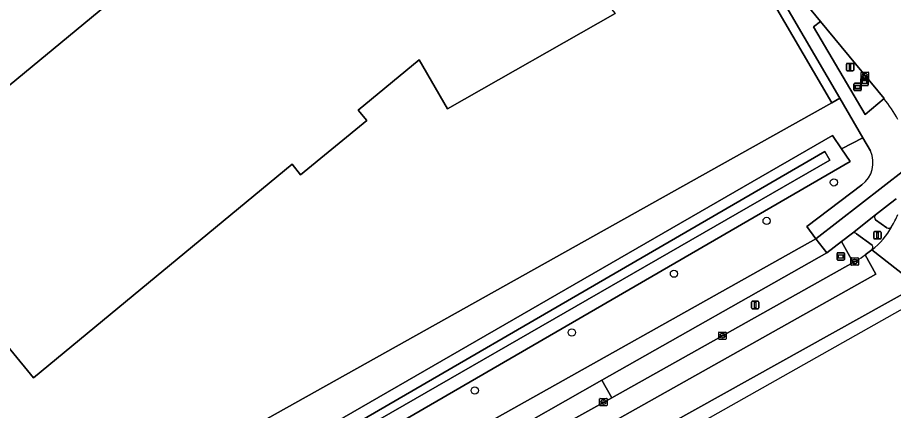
# Model space of a CAD drawing. Extents: x 156141 to 158132, y 385651 to 388333.
# Drawn here: x 157208.1 to 157326.3, y 386196.1 to 386249.2 of the extents above; entities that cross this region are included whole.
import ezdxf

# ---------------------------------------------------------------- set-up
doc = ezdxf.new("R2010")
doc.units = 0
for name, color, linetype in [('IMGEO_Berm_groen', 7, 'Continuous'), ('IMGEO_Berm_open', 7, 'Continuous'), ('IMGEO_Boom', 7, 'Continuous'), ('IMGEO_Erf', 7, 'Continuous'), ('IMGEO_Fietspad_gesloten', 7, 'Continuous'), ('IMGEO_Fietspad_open', 7, 'Continuous'), ('IMGEO_Groenvoorziening', 7, 'Continuous'), ('IMGEO_Hek', 7, 'Continuous'), ('IMGEO_Informatiebord', 7, 'Continuous'), ('IMGEO_Kolk', 7, 'Continuous'), ('IMGEO_Lichtmast', 7, 'Continuous'), ('IMGEO_Oever', 7, 'Continuous'), ('IMGEO_Pand', 7, 'Continuous'), ('IMGEO_Rijbaan_lokaal_gesloten', 7, 'Continuous'), ('IMGEO_Rijbaan_regionaal_gesloten', 7, 'Continuous'), ('IMGEO_Verkeerseiland_gesloten', 7, 'Continuous'), ('IMGEO_Verkeerseiland_groen', 7, 'Continuous'), ('IMGEO_Verkeerseiland_open', 7, 'Continuous'), ('IMGEO_Verkeersregelinstallatiepaal', 7, 'Continuous'), ('IMGEO_Voetpad_open', 7, 'Continuous'), ('IMGEO_Waterloop', 7, 'Continuous')]:
    doc.layers.add(name, color=color, linetype=linetype)

msp = doc.modelspace()

# ---------------------------------------------------------------- linework, layer by layer
at = {"layer": 'IMGEO_Berm_groen'}
msp.add_lwpolyline([(157230.38, 386165.68), (157245.69, 386174.26), (157277.35, 386191.79), (157288.3, 386197.85), (157286.94, 386200.22), (157277.15, 386194.68), (157192.69, 386147.4), (157144.36, 386120.11)], dxfattribs=at)
at = {"layer": 'IMGEO_Berm_open'}
msp.add_lwpolyline([(157320.89, 386216.13), (157319.32, 386218.94), (157317.31, 386217.41), (157286.94, 386200.22), (157288.3, 386197.85)], close=True, dxfattribs=at)
at = {"layer": 'IMGEO_Boom'}
for centre in [(157318.28, 386226.92), (157309.2, 386221.72), (157296.69, 386214.6), (157282.9, 386206.66), (157269.8, 386198.85)]:
    msp.add_circle(centre, 0.489, dxfattribs=at)
at = {"layer": 'IMGEO_Erf'}
for points in [[(157213.67, 386179.31), (157318.01, 386237.67), (157310.24, 386250.89), (157308.88, 386253.01), (157305.74, 386257.03), (157297.07, 386267.54), (157250.02, 386324.6), (157249.12, 386323.86), (157233.39, 386310.9), (157232.67, 386310.32), (157226.76, 386305.45), (157227.02, 386305.12), (157227.31, 386305.36), (157228.12, 386304.37), (157229.36, 386302.86), (157226.96, 386300.89), (157224.91, 386303.4), (157225.39, 386303.8), (157225.13, 386304.11), (157163.29, 386253.19), (157161.44, 386255.41), (157161.9, 386255.78), (157223.54, 386305.98)], [(157252.02, 386284.32), (157252.12, 386284.2), (157257.02, 386288.24), (157288.5, 386250), (157288.75, 386249.7), (157266.1, 386236.82), (157262.28, 386243.44), (157254.08, 386236.66), (157255.23, 386235.26), (157246.3, 386227.92), (157245.15, 386229.36), (157210.23, 386200.57), (157189.57, 386225.68), (157219.12, 386250), (157224.58, 386254.49), (157221.38, 386258.33), (157226.35, 386262.46)]]:
    msp.add_lwpolyline(points, dxfattribs=at)
at = {"layer": 'IMGEO_Fietspad_gesloten'}
msp.add_lwpolyline([(157192.69, 386147.4), (157277.15, 386194.68), (157286.94, 386200.22), (157317.31, 386217.41), (157315.85, 386219.29), (157172.33, 386138.9), (157144.44, 386123.38)], dxfattribs=at)
at = {"layer": 'IMGEO_Fietspad_open'}
for points in [[(157327.91, 386228.65), (157315.85, 386219.29), (157317.31, 386217.41), (157319.32, 386218.94), (157320.77, 386220.07), (157323.89, 386222.55), (157325.93, 386224.12)], [(157325.93, 386224.12), (157326.69, 386224.69)], [(157323.89, 386222.55), (157320.77, 386220.07)], [(157325.4, 386220.78), (157323.88, 386221.86)], [(157321.33, 386219.98), (157323.44, 386218.45)]]:
    msp.add_lwpolyline(points, dxfattribs=at)
for centre, radius, start, end in [((157324.3, 386222.2), 0.538, 139.6267, 219.2074), ((157317.76, 386225.31), 9.38, 306.888, 332.4659), ((157325.64, 386221.24), 0.511, 242.6072, 328.652), ((157320.99, 386219.64), 0.486, 45.4694, 117.1302), ((157323.08, 386218.15), 0.465, 310.9702, 40.0572)]:
    msp.add_arc(centre, radius, start, end, dxfattribs=at)
at = {"layer": 'IMGEO_Groenvoorziening'}
for points in [[(157250.61, 386325.49), (157248.93, 386324.1), (157249.12, 386323.86), (157250.02, 386324.6), (157297.07, 386267.54), (157305.74, 386257.03), (157308.88, 386253.01), (157310.24, 386250.89), (157318.01, 386237.67), (157319.09, 386238.26), (157310.85, 386252.42)], [(157318.07, 386233.26), (157319.3, 386231.45), (157322.19, 386232.95), (157319.09, 386238.26), (157318.01, 386237.67), (157213.67, 386179.31), (157185.05, 386163.19), (157189.71, 386159.21), (157218.02, 386175.67), (157225.81, 386180.05)]]:
    msp.add_lwpolyline(points, close=True, dxfattribs=at)
for points in [[(157323.22, 386231.17), (157322.19, 386232.95), (157319.3, 386231.45), (157320.47, 386229.72), (157245.5, 386186.29)], [(157315.85, 386219.29), (157314.61, 386220.97), (157322.06, 386226.6)], [(157144.44, 386123.38), (157172.33, 386138.9), (157315.85, 386219.29)]]:
    msp.add_lwpolyline(points, dxfattribs=at)
msp.add_arc((157319.81, 386229.6), 3.75, 306.8249, 24.7311, dxfattribs=at)
at = {"layer": 'IMGEO_Hek'}
for points in [[(157297.07, 386267.54), (157305.74, 386257.03), (157308.88, 386253.01), (157310.24, 386250.89), (157318.01, 386237.67)], [(157213.67, 386179.31), (157318.01, 386237.67)]]:
    msp.add_lwpolyline(points, dxfattribs=at)
at = {"layer": 'IMGEO_Informatiebord'}
for p, q in [((157321.09, 386240.29), (157321.88, 386240.29)), ((157321.88, 386240.29), (157321.09, 386240.29)), ((157321.92, 386240.07), (157321.92, 386240.87)), ((157321.92, 386240.87), (157321.92, 386240.07)), ((157322.02, 386240.97), (157322.81, 386240.97)), ((157322.81, 386240.97), (157322.02, 386240.97)), ((157322.91, 386240.87), (157322.91, 386240.07)), ((157322.91, 386240.07), (157322.91, 386240.87)), ((157320.99, 386239.4), (157320.99, 386240.19)), ((157320.99, 386240.19), (157320.99, 386239.4)), ((157321.88, 386239.3), (157321.09, 386239.3)), ((157321.09, 386239.3), (157321.88, 386239.3)), ((157321.98, 386240.19), (157321.98, 386239.4)), ((157321.98, 386239.4), (157321.98, 386240.19)), ((157322.81, 386239.97), (157322.02, 386239.97)), ((157322.02, 386239.97), (157322.81, 386239.97)), ((157318.7, 386216.53), (157318.7, 386217.33)), ((157318.7, 386217.33), (157318.7, 386216.53)), ((157318.8, 386217.43), (157319.59, 386217.43)), ((157319.59, 386217.43), (157318.8, 386217.43)), ((157319.69, 386217.33), (157319.69, 386216.53)), ((157319.69, 386216.53), (157319.69, 386217.33)), ((157319.59, 386216.43), (157318.8, 386216.43)), ((157318.8, 386216.43), (157319.59, 386216.43))]:
    msp.add_line(p, q, dxfattribs=at)
for points in [[(157322.02, 386240.71), (157322.81, 386240.71), (157322.81, 386240.24), (157322.02, 386240.24), (157322.02, 386240.71)], [(157322.08, 386240.64), (157322.08, 386240.31), (157322.74, 386240.31), (157322.74, 386240.64), (157322.08, 386240.64)], [(157321.09, 386240.03), (157321.88, 386240.03), (157321.88, 386239.56), (157321.09, 386239.56), (157321.09, 386240.03)], [(157321.16, 386239.96), (157321.16, 386239.63), (157321.82, 386239.63), (157321.82, 386239.96), (157321.16, 386239.96)], [(157318.8, 386217.16), (157319.59, 386217.16), (157319.59, 386216.7), (157318.8, 386216.7), (157318.8, 386217.16)], [(157318.87, 386217.1), (157318.87, 386216.76), (157319.53, 386216.76), (157319.53, 386217.1), (157318.87, 386217.1)]]:
    msp.add_lwpolyline(points, dxfattribs=at)
for centre, start, end in [((157321.09, 386240.19), 90, 180), ((157321.09, 386240.19), 90, 180), ((157321.88, 386240.19), 0, 90), ((157321.88, 386240.19), 360, 90), ((157322.02, 386240.87), 90, 180), ((157322.02, 386240.87), 90, 180), ((157322.81, 386240.87), 0, 90), ((157322.81, 386240.87), 360, 90), ((157321.09, 386239.4), 180, 270), ((157321.09, 386239.4), 180, 270), ((157321.88, 386239.4), 270, 0), ((157321.88, 386239.4), 270, 0), ((157322.02, 386240.07), 180, 270), ((157322.02, 386240.07), 180, 270), ((157322.81, 386240.07), 270, 0), ((157322.81, 386240.07), 270, 0), ((157318.8, 386217.33), 90, 180), ((157318.8, 386217.33), 90, 180), ((157319.59, 386217.33), 0, 90), ((157319.59, 386217.33), 360, 90), ((157318.8, 386216.53), 180, 270), ((157318.8, 386216.53), 180, 270), ((157319.59, 386216.53), 270, 0), ((157319.59, 386216.53), 270, 0)]:
    msp.add_arc(centre, 0.1, start, end, dxfattribs=at)
at = {"layer": 'IMGEO_Kolk'}
for p, q in [((157321.97, 386240.88), (157321.97, 386241.73)), ((157322.04, 386241.81), (157322.89, 386241.81)), ((157322.45, 386241.59), (157322.48, 386241.59)), ((157322.97, 386241.73), (157322.97, 386240.88)), ((157322.89, 386240.81), (157322.04, 386240.81)), ((157322.22, 386241.3), (157322.22, 386241.31)), ((157322.66, 386241.26), (157322.26, 386241.26)), ((157322.27, 386241.35), (157322.66, 386241.35)), ((157322.48, 386241.03), (157322.45, 386241.03)), ((157322.71, 386241.31), (157322.71, 386241.3)), ((157320.58, 386215.81), (157320.58, 386216.67)), ((157320.66, 386216.74), (157321.51, 386216.74)), ((157321.59, 386216.67), (157321.59, 386215.81)), ((157321.51, 386215.74), (157320.66, 386215.74)), ((157320.84, 386216.23), (157320.84, 386216.25)), ((157321.28, 386216.2), (157320.88, 386216.2)), ((157320.89, 386216.28), (157321.28, 386216.28)), ((157321.07, 386216.52), (157321.1, 386216.52)), ((157321.09, 386215.96), (157321.07, 386215.96)), ((157321.33, 386216.25), (157321.33, 386216.23)), ((157302.73, 386205.81), (157302.73, 386206.66)), ((157302.8, 386206.73), (157303.65, 386206.73)), ((157302.98, 386206.23), (157302.98, 386206.24)), ((157303.42, 386206.19), (157303.02, 386206.19)), ((157303.03, 386206.28), (157303.42, 386206.28)), ((157303.21, 386206.51), (157303.24, 386206.51)), ((157303.47, 386206.24), (157303.47, 386206.23)), ((157303.73, 386206.66), (157303.73, 386205.81)), ((157303.65, 386205.73), (157302.8, 386205.73)), ((157303.24, 386205.95), (157303.21, 386205.95)), ((157286.66, 386196.85), (157286.66, 386197.71)), ((157286.73, 386197.78), (157287.59, 386197.78)), ((157287.66, 386197.71), (157287.66, 386196.85)), ((157287.59, 386196.78), (157286.73, 386196.78)), ((157286.92, 386197.27), (157286.92, 386197.29)), ((157286.96, 386197.32), (157287.36, 386197.32)), ((157287.36, 386197.24), (157286.96, 386197.24)), ((157287.15, 386197.56), (157287.17, 386197.56)), ((157287.17, 386197), (157287.15, 386197)), ((157287.4, 386197.29), (157287.4, 386197.27))]:
    msp.add_line(p, q, dxfattribs=at)
for points in [[(157321.97, 386240.88), (157321.97, 386241.73)], [(157322.04, 386241.81), (157322.89, 386241.81)], [(157322.97, 386241.73), (157322.97, 386240.88)], [(157322.89, 386240.81), (157322.04, 386240.81)], [(157320.58, 386215.81), (157320.58, 386216.67)], [(157320.66, 386216.74), (157321.51, 386216.74)], [(157321.59, 386216.67), (157321.59, 386215.81)], [(157321.51, 386215.74), (157320.66, 386215.74)], [(157302.73, 386205.81), (157302.73, 386206.66)], [(157302.8, 386206.73), (157303.65, 386206.73)], [(157303.73, 386206.66), (157303.73, 386205.81)], [(157303.65, 386205.73), (157302.8, 386205.73)], [(157286.66, 386196.85), (157286.66, 386197.71)], [(157286.73, 386197.78), (157287.59, 386197.78)], [(157287.66, 386197.71), (157287.66, 386196.85)], [(157287.59, 386196.78), (157286.73, 386196.78)]]:
    msp.add_lwpolyline(points, dxfattribs=at)
for centre, radius, start, end in [((157322.04, 386241.73), 0.0765, 91.552, 178.448), ((157322.04, 386241.73), 0.0765, 91.552, 178.448), ((157322.89, 386241.73), 0.0765, 1.552, 88.448), ((157322.89, 386241.73), 0.0765, 1.552, 88.448), ((157322.04, 386240.88), 0.0765, 181.552, 268.448), ((157322.04, 386240.88), 0.0765, 181.552, 268.448), ((157322.26, 386241.31), 0.0403, 85.8775, 175.7526), ((157322.26, 386241.3), 0.0366, 178.938, 274.7102), ((157322.67, 386241.31), 0.0386, 1.7309, 96.639), ((157322.67, 386241.31), 0.043, 264.8664, 352.4533), ((157322.89, 386240.88), 0.0765, 271.552, 358.448), ((157322.89, 386240.88), 0.0765, 271.552, 358.448), ((157320.66, 386216.67), 0.0765, 91.552, 178.448), ((157320.66, 386216.67), 0.0765, 91.552, 178.448), ((157321.51, 386216.67), 0.0765, 1.552, 88.448), ((157321.51, 386216.67), 0.0765, 1.552, 88.448), ((157320.66, 386215.82), 0.0765, 181.552, 268.448), ((157320.66, 386215.82), 0.0765, 181.552, 268.448), ((157320.88, 386216.24), 0.0403, 85.8775, 175.7526), ((157320.88, 386216.23), 0.0366, 178.938, 274.7102), ((157321.29, 386216.25), 0.0386, 1.7309, 96.639), ((157321.28, 386216.24), 0.043, 264.8664, 352.4533), ((157321.51, 386215.82), 0.0765, 271.552, 358.448), ((157321.51, 386215.82), 0.0765, 271.552, 358.448), ((157302.8, 386206.66), 0.0765, 91.552, 178.448), ((157302.8, 386206.66), 0.0765, 91.552, 178.448), ((157303.02, 386206.24), 0.0403, 85.8775, 175.7526), ((157303.02, 386206.23), 0.0366, 178.938, 274.7102), ((157303.43, 386206.24), 0.0386, 1.7309, 96.639), ((157303.43, 386206.23), 0.043, 264.8664, 352.4533), ((157303.65, 386206.66), 0.0765, 1.552, 88.448), ((157303.65, 386206.66), 0.0765, 1.552, 88.448), ((157302.8, 386205.81), 0.0765, 181.552, 268.448), ((157302.8, 386205.81), 0.0765, 181.552, 268.448), ((157303.65, 386205.81), 0.0765, 271.552, 358.448), ((157303.65, 386205.81), 0.0765, 271.552, 358.448), ((157286.74, 386197.7), 0.0765, 91.552, 178.448), ((157286.74, 386197.7), 0.0765, 91.552, 178.448), ((157287.58, 386197.7), 0.0765, 1.552, 88.448), ((157287.58, 386197.7), 0.0765, 1.552, 88.448), ((157286.74, 386196.86), 0.0765, 181.552, 268.448), ((157286.74, 386196.86), 0.0765, 181.552, 268.448), ((157286.96, 386197.28), 0.0403, 85.8775, 175.7526), ((157286.96, 386197.27), 0.0366, 178.938, 274.7102), ((157287.36, 386197.28), 0.0386, 1.7309, 96.639), ((157287.36, 386197.28), 0.043, 264.8664, 352.4533), ((157287.58, 386196.86), 0.0765, 271.552, 358.448), ((157287.58, 386196.86), 0.0765, 271.552, 358.448)]:
    msp.add_arc(centre, radius, start, end, dxfattribs=at)
for centre, major_axis, ratio, start_param, end_param in [((157322.45, 386241.31), (-0.387, 0.002), 0.722429, 4.712389, 7.853982), ((157322.48, 386241.31), (-0.39, 0.002), 0.717154, 1.570796, 4.712389), ((157321.07, 386216.24), (-0.387, 0.002), 0.722429, 4.712389, 7.853982), ((157321.1, 386216.24), (-0.39, 0.002), 0.717154, 1.570796, 4.712389), ((157303.21, 386206.23), (-0.387, 0.002), 0.722429, 4.712389, 7.853982), ((157303.24, 386206.23), (-0.39, 0.002), 0.717154, 1.570796, 4.712389), ((157287.15, 386197.28), (-0.387, 0.002), 0.722429, 4.712389, 7.853982), ((157287.17, 386197.28), (-0.39, 0.002), 0.717154, 1.570796, 4.712389)]:
    msp.add_ellipse(centre, major_axis=major_axis, ratio=ratio, start_param=start_param, end_param=end_param, dxfattribs=at)
at = {"layer": 'IMGEO_Lichtmast'}
for p, q in [((157319.96, 386242.07), (157319.96, 386242.87)), ((157319.96, 386242.87), (157319.96, 386242.07)), ((157320.06, 386242.97), (157320.85, 386242.97)), ((157320.85, 386242.97), (157320.06, 386242.97)), ((157320.95, 386242.87), (157320.95, 386242.07)), ((157320.95, 386242.07), (157320.95, 386242.87)), ((157320.85, 386241.97), (157320.06, 386241.97)), ((157320.06, 386241.97), (157320.85, 386241.97)), ((157307.16, 386209.98), (157307.16, 386210.78)), ((157307.16, 386210.78), (157307.16, 386209.98)), ((157307.26, 386210.88), (157308.05, 386210.88)), ((157308.05, 386210.88), (157307.26, 386210.88)), ((157308.15, 386210.78), (157308.15, 386209.98)), ((157308.15, 386209.98), (157308.15, 386210.78)), ((157308.05, 386209.88), (157307.26, 386209.88)), ((157307.26, 386209.88), (157308.05, 386209.88))]:
    msp.add_line(p, q, dxfattribs=at)
for points in [[(157320.38, 386242.84), (157320.53, 386242.84), (157320.53, 386242.09), (157320.38, 386242.09), (157320.38, 386242.84)], [(157307.58, 386210.76), (157307.73, 386210.76), (157307.73, 386210.01), (157307.58, 386210.01), (157307.58, 386210.76)]]:
    msp.add_lwpolyline(points, dxfattribs=at)
for centre, start, end in [((157320.06, 386242.87), 90, 180), ((157320.06, 386242.87), 90, 180), ((157320.85, 386242.87), 0, 90), ((157320.85, 386242.87), 360, 90), ((157320.06, 386242.07), 180, 270), ((157320.06, 386242.07), 180, 270), ((157320.85, 386242.07), 270, 0), ((157320.85, 386242.07), 270, 0), ((157307.26, 386210.78), 90, 180), ((157307.26, 386210.78), 90, 180), ((157308.05, 386210.78), 0, 90), ((157308.05, 386210.78), 360, 90), ((157307.26, 386209.98), 180, 270), ((157307.26, 386209.98), 180, 270), ((157308.05, 386209.98), 270, 0), ((157308.05, 386209.98), 270, 0)]:
    msp.add_arc(centre, 0.1, start, end, dxfattribs=at)
at = {"layer": 'IMGEO_Oever'}
for points in [[(157319.3, 386231.45), (157318.07, 386233.26), (157225.81, 386180.05), (157225.74, 386179.73), (157225.58, 386179.03), (157225.63, 386178.12), (157225.64, 386178.09), (157226.11, 386177.2), (157226.23, 386176.97), (157227.05, 386175.97), (157227.77, 386175.94), (157227.9, 386175.94), (157228.62, 386176.17), (157245.5, 386186.29), (157320.47, 386229.72)], [(157227.52, 386178.01), (157227.1, 386178.93), (157317.07, 386231.1), (157317.72, 386229.91)]]:
    msp.add_lwpolyline(points, close=True, dxfattribs=at)
at = {"layer": 'IMGEO_Pand'}
msp.add_lwpolyline([(157226.35, 386262.46), (157221.38, 386258.33), (157224.58, 386254.49), (157219.12, 386250), (157189.57, 386225.68), (157210.23, 386200.57), (157245.15, 386229.36), (157246.3, 386227.92), (157255.23, 386235.26), (157254.08, 386236.66), (157262.28, 386243.44), (157266.1, 386236.82), (157288.75, 386249.7)], dxfattribs=at)
at = {"layer": 'IMGEO_Rijbaan_lokaal_gesloten'}
msp.add_lwpolyline([(157192.88, 386402.64), (157194.1, 386401.52), (157255.15, 386327.34), (157257.43, 386324.03), (157265.45, 386312.07), (157270.55, 386304.5), (157271.76, 386302.91), (157316.48, 386248.62), (157325.05, 386238.22)], dxfattribs=at)
msp.add_arc((157311.33, 386227.05), 17.68, 28.1947, 39.1572, dxfattribs=at)
at = {"layer": 'IMGEO_Rijbaan_regionaal_gesloten'}
for points in [[(157331.03, 386211.82), (157323.39, 386217.8), (157322.51, 386217.14), (157323.94, 386214.53), (157278.78, 386189.18), (157264.12, 386180.57), (157226.11, 386159.14), (157195.28, 386141.9), (157149.68, 386116.28), (157153.3, 386114.3), (157226.92, 386155.61), (157262.74, 386175.77), (157329.16, 386212.75), (157330.01, 386211.25)], [(157155.69, 386113.01), (157330.01, 386211.25), (157329.16, 386212.75), (157262.74, 386175.77), (157226.92, 386155.61), (157153.3, 386114.3)]]:
    msp.add_lwpolyline(points, close=True, dxfattribs=at)
for points in [[(157323.39, 386217.8), (157331.03, 386211.82)], [(157323.94, 386214.53), (157322.51, 386217.14)], [(157321.37, 386216.4), (157320.89, 386216.13), (157288.3, 386197.85), (157277.35, 386191.79), (157278.78, 386189.18), (157323.94, 386214.53)]]:
    msp.add_lwpolyline(points, dxfattribs=at)
for centre, radius, start, end in [((157314.66, 386227.95), 13.38, 328.5303, 336.3056), ((157317.76, 386225.31), 9.38, 306.888, 332.4659), ((157312.54, 386231.29), 17.31, 300.688, 305.1643)]:
    msp.add_arc(centre, radius, start, end, dxfattribs=at)
at = {"layer": 'IMGEO_Verkeerseiland_gesloten'}
for points in [[(157326.69, 386224.69), (157325.93, 386224.12), (157323.89, 386222.55)], [(157323.88, 386221.86), (157325.4, 386220.78)]]:
    msp.add_lwpolyline(points, dxfattribs=at)
for centre, radius, start, end in [((157324.3, 386222.2), 0.538, 139.6267, 219.2074), ((157314.66, 386227.95), 13.38, 328.5303, 336.3056), ((157325.64, 386221.24), 0.511, 242.6072, 328.652)]:
    msp.add_arc(centre, radius, start, end, dxfattribs=at)
at = {"layer": 'IMGEO_Verkeerseiland_groen'}
msp.add_lwpolyline([(157316.48, 386248.62), (157315.54, 386247.91), (157322.52, 386236.08), (157325.05, 386238.22)], close=True, dxfattribs=at)
at = {"layer": 'IMGEO_Verkeerseiland_open'}
for points in [[(157320.77, 386220.07), (157319.32, 386218.94), (157320.89, 386216.13), (157321.37, 386216.4)], [(157323.44, 386218.45), (157321.33, 386219.98)], [(157322.51, 386217.14), (157323.39, 386217.8)]]:
    msp.add_lwpolyline(points, dxfattribs=at)
for centre, radius, start, end in [((157320.99, 386219.64), 0.486, 45.4694, 117.1302), ((157323.08, 386218.15), 0.465, 310.9702, 40.0572), ((157312.54, 386231.29), 17.31, 300.688, 305.1643)]:
    msp.add_arc(centre, radius, start, end, dxfattribs=at)
at = {"layer": 'IMGEO_Verkeersregelinstallatiepaal'}
for p, q in [((157323.66, 386219.39), (157323.66, 386220.18)), ((157323.66, 386220.18), (157323.66, 386219.39)), ((157323.76, 386220.28), (157324.55, 386220.28)), ((157324.55, 386220.28), (157323.76, 386220.28)), ((157324.65, 386220.18), (157324.65, 386219.39)), ((157324.65, 386219.39), (157324.65, 386220.18)), ((157324.55, 386219.29), (157323.76, 386219.29)), ((157323.76, 386219.29), (157324.55, 386219.29))]:
    msp.add_line(p, q, dxfattribs=at)
msp.add_lwpolyline([(157324.08, 386220.16), (157324.23, 386220.16), (157324.23, 386219.41), (157324.08, 386219.41), (157324.08, 386220.16)], dxfattribs=at)
for centre, start, end in [((157323.76, 386220.18), 90, 180), ((157323.76, 386220.18), 90, 180), ((157324.55, 386220.18), 0, 90), ((157324.55, 386220.18), 360, 90), ((157323.76, 386219.39), 180, 270), ((157323.76, 386219.39), 180, 270), ((157324.55, 386219.39), 270, 0), ((157324.55, 386219.39), 270, 0)]:
    msp.add_arc(centre, 0.1, start, end, dxfattribs=at)
at = {"layer": 'IMGEO_Voetpad_open'}
for points in [[(157325.05, 386238.22), (157322.52, 386236.08), (157315.54, 386247.91), (157316.48, 386248.62), (157271.76, 386302.91), (157270.55, 386304.5), (157265.45, 386312.07), (157264.55, 386311.34), (157211.15, 386376.22)], [(157209.83, 386374.97), (157249.34, 386327.03), (157250.61, 386325.49), (157310.85, 386252.42), (157319.09, 386238.26), (157322.19, 386232.95), (157323.22, 386231.17)], [(157322.06, 386226.6), (157314.61, 386220.97), (157315.85, 386219.29), (157327.91, 386228.65)]]:
    msp.add_lwpolyline(points, dxfattribs=at)
for centre, radius, start, end in [((157311.33, 386227.05), 17.68, 28.1947, 39.1572), ((157319.81, 386229.6), 3.75, 306.8249, 24.7311)]:
    msp.add_arc(centre, radius, start, end, dxfattribs=at)
at = {"layer": 'IMGEO_Waterloop'}
msp.add_lwpolyline([(157227.1, 386178.93), (157227.52, 386178.01), (157317.72, 386229.91), (157317.07, 386231.1)], close=True, dxfattribs=at)

doc.saveas('drawing.dxf')
